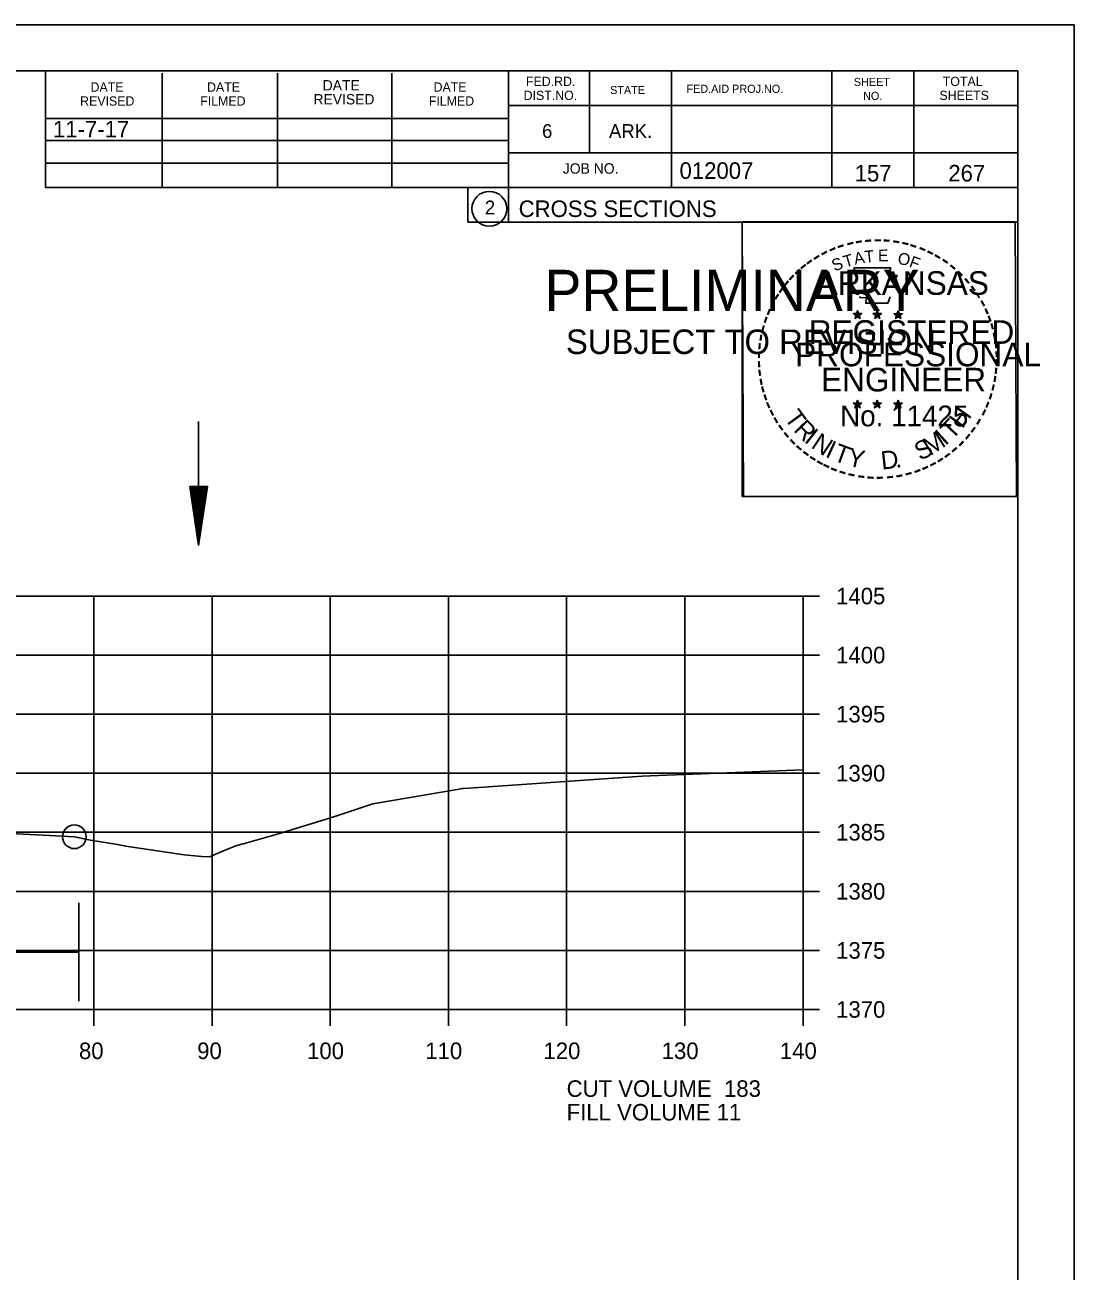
# Model space of a CAD drawing. Extents: x 1374311 to 1383814, y 384102 to 406278.
# Drawn here: x 1381702.8 to 1381791.6, y 386139.1 to 386244.6 of the extents above; entities that cross this region are included whole.
import ezdxf

# ---------------------------------------------------------------- set-up
doc = ezdxf.new("R2010")
doc.units = 0
for name, color, linetype in [('R_Axis', 7, 'Continuous'), ('R_Axis Annot', 7, 'Continuous'), ('R_Border', 7, 'Continuous'), ('R_Border PE', 7, 'Continuous'), ('R_Border Prem', 7, 'Continuous'), ('R_Draft', 7, 'Continuous'), ('R_Exist Surface', 7, 'Continuous'), ('R_Fin Surface', 7, 'Continuous'), ('R_Grid', 7, 'Continuous'), ('R_No Plot', 7, 'Continuous'), ('R_Water', 7, 'Continuous')]:
    doc.layers.add(name, color=color, linetype=linetype)

msp = doc.modelspace()

# ---------------------------------------------------------------- linework, layer by layer
at = {"layer": 'R_Axis'}
for p, q in [((1381768.66, 386161.29), (1381768.66, 386196.29)), ((1381770.06, 386196.29), (1381768.66, 386196.29)), ((1381770.06, 386191.29), (1381768.66, 386191.29)), ((1381770.06, 386186.29), (1381768.66, 386186.29)), ((1381770.06, 386181.29), (1381768.66, 386181.29)), ((1381770.06, 386176.29), (1381768.66, 386176.29)), ((1381770.06, 386171.29), (1381768.66, 386171.29)), ((1381770.06, 386166.29), (1381768.66, 386166.29)), ((1381488.66, 386161.29), (1381768.66, 386161.29)), ((1381708.66, 386159.89), (1381708.66, 386161.29)), ((1381718.66, 386159.89), (1381718.66, 386161.29)), ((1381728.66, 386159.89), (1381728.66, 386161.29)), ((1381738.66, 386159.89), (1381738.66, 386161.29)), ((1381748.66, 386159.89), (1381748.66, 386161.29)), ((1381758.66, 386159.89), (1381758.66, 386161.29)), ((1381768.66, 386159.89), (1381768.66, 386161.29)), ((1381770.06, 386161.29), (1381768.66, 386161.29))]:
    msp.add_line(p, q, dxfattribs=at)
at = {"layer": 'R_Border'}
for p, q in [((1381470.66, 386240.75), (1381786.84, 386240.75)), ((1381704.58, 386230.87), (1381704.58, 386240.75)), ((1381714.44, 386230.87), (1381714.44, 386240.55)), ((1381724.2, 386230.87), (1381724.2, 386240.55)), ((1381733.88, 386230.87), (1381733.88, 386240.55)), ((1381743.74, 386240.75), (1381743.74, 386227.95)), ((1381750.58, 386240.75), (1381750.58, 386233.81)), ((1381757.52, 386240.75), (1381757.52, 386230.87)), ((1381771.1, 386240.75), (1381771.1, 386230.87)), ((1381778.04, 386240.75), (1381778.04, 386230.87)), ((1381786.84, 386035.29), (1381786.84, 386240.75)), ((1381786.84, 386237.81), (1381743.74, 386237.81)), ((1381786.84, 386237.83), (1381786.84, 386237.83)), ((1381704.58, 386236.73), (1381743.74, 386236.73)), ((1381704.58, 386234.87), (1381743.74, 386234.87)), ((1381704.58, 386230.87), (1381704.58, 386232.93)), ((1381704.58, 386232.93), (1381743.74, 386232.93)), ((1381786.84, 386233.81), (1381743.74, 386233.81)), ((1381746.7, 386233.81), (1381786.84, 386233.81)), ((1381786.84, 386230.87), (1381704.58, 386230.87)), ((1381743.74, 386227.95), (1381786.84, 386227.95))]:
    msp.add_line(p, q, dxfattribs=at)
msp.add_circle((1381742.12, 386229.08), 1.47, dxfattribs=at)
at = {"layer": 'R_Border PE'}
for p, q in [((1381772.92, 386220.2), (1381773.27, 386220.09)), ((1381772.92, 386220.2), (1381773.18, 386220.16)), ((1381772.92, 386220.2), (1381773.16, 386220.08)), ((1381773.27, 386220.46), (1381773.23, 386220.2)), ((1381773.27, 386220.09), (1381773.27, 386220.46)), ((1381773.27, 386220.46), (1381773.32, 386220.21)), ((1381773.62, 386220.2), (1381773.27, 386220.09)), ((1381773.62, 386220.2), (1381773.33, 386220.15)), ((1381773.62, 386220.2), (1381773.41, 386220.1)), ((1381774.59, 386220.2), (1381774.94, 386220.09)), ((1381774.59, 386220.2), (1381774.85, 386220.16)), ((1381774.59, 386220.2), (1381774.83, 386220.08)), ((1381774.94, 386220.46), (1381774.9, 386220.2)), ((1381774.94, 386220.09), (1381774.94, 386220.46)), ((1381774.94, 386220.46), (1381774.99, 386220.21)), ((1381775.29, 386220.2), (1381774.94, 386220.09)), ((1381775.29, 386220.2), (1381775, 386220.15)), ((1381775.29, 386220.2), (1381775.08, 386220.1)), ((1381776.36, 386220.19), (1381776.71, 386220.08)), ((1381776.36, 386220.19), (1381776.61, 386220.14)), ((1381776.36, 386220.19), (1381776.59, 386220.07)), ((1381776.71, 386220.44), (1381776.66, 386220.19)), ((1381776.71, 386220.08), (1381776.71, 386220.44)), ((1381776.71, 386220.44), (1381776.75, 386220.19)), ((1381777.05, 386220.19), (1381776.71, 386220.08)), ((1381777.05, 386220.19), (1381776.77, 386220.14)), ((1381777.05, 386220.19), (1381776.85, 386220.09)), ((1381773.06, 386219.79), (1381773.27, 386220.09)), ((1381773.06, 386219.79), (1381773.18, 386220.04)), ((1381773.06, 386219.79), (1381773.27, 386220.01)), ((1381773.48, 386219.79), (1381773.27, 386220.09)), ((1381773.48, 386219.79), (1381773.27, 386220.01)), ((1381773.48, 386219.79), (1381773.35, 386220.08)), ((1381774.73, 386219.79), (1381774.94, 386220.09)), ((1381774.73, 386219.79), (1381774.85, 386220.04)), ((1381774.73, 386219.79), (1381774.94, 386220.01)), ((1381775.15, 386219.79), (1381774.94, 386220.09)), ((1381775.15, 386219.79), (1381774.94, 386220.01)), ((1381775.15, 386219.79), (1381775.02, 386220.08)), ((1381776.49, 386219.78), (1381776.71, 386220.08)), ((1381776.49, 386219.78), (1381776.62, 386220.03)), ((1381776.49, 386219.78), (1381776.7, 386220)), ((1381776.92, 386219.78), (1381776.7, 386220)), ((1381776.92, 386219.78), (1381776.71, 386220.08)), ((1381776.92, 386219.78), (1381776.78, 386220.07)), ((1381773.27, 386212.88), (1381773.23, 386212.63)), ((1381773.27, 386212.52), (1381773.27, 386212.88)), ((1381773.27, 386212.88), (1381773.32, 386212.63)), ((1381774.94, 386212.88), (1381774.9, 386212.63)), ((1381774.94, 386212.52), (1381774.94, 386212.88)), ((1381774.94, 386212.88), (1381774.99, 386212.63)), ((1381776.7, 386212.87), (1381776.66, 386212.62)), ((1381776.7, 386212.51), (1381776.7, 386212.87)), ((1381776.7, 386212.87), (1381776.75, 386212.62)), ((1381772.92, 386212.63), (1381773.27, 386212.52)), ((1381772.92, 386212.63), (1381773.17, 386212.58)), ((1381772.92, 386212.63), (1381773.16, 386212.51)), ((1381773.05, 386212.22), (1381773.27, 386212.52)), ((1381773.05, 386212.22), (1381773.18, 386212.46)), ((1381773.05, 386212.22), (1381773.27, 386212.44)), ((1381773.61, 386212.63), (1381773.27, 386212.52)), ((1381773.48, 386212.22), (1381773.27, 386212.52)), ((1381773.48, 386212.22), (1381773.27, 386212.43)), ((1381773.61, 386212.63), (1381773.33, 386212.58)), ((1381773.48, 386212.22), (1381773.34, 386212.51)), ((1381773.61, 386212.63), (1381773.41, 386212.53)), ((1381774.59, 386212.63), (1381774.94, 386212.52)), ((1381774.59, 386212.63), (1381774.84, 386212.58)), ((1381774.59, 386212.63), (1381774.82, 386212.51)), ((1381774.72, 386212.22), (1381774.94, 386212.52)), ((1381774.72, 386212.22), (1381774.85, 386212.46)), ((1381774.72, 386212.22), (1381774.93, 386212.44)), ((1381775.15, 386212.22), (1381774.93, 386212.43)), ((1381775.28, 386212.63), (1381774.94, 386212.52)), ((1381775.15, 386212.22), (1381774.94, 386212.52)), ((1381775.28, 386212.63), (1381775, 386212.58)), ((1381775.15, 386212.22), (1381775.01, 386212.51)), ((1381775.28, 386212.63), (1381775.08, 386212.53)), ((1381776.35, 386212.62), (1381776.7, 386212.51)), ((1381776.35, 386212.62), (1381776.61, 386212.57)), ((1381776.35, 386212.62), (1381776.59, 386212.5)), ((1381776.49, 386212.21), (1381776.7, 386212.51)), ((1381776.49, 386212.21), (1381776.61, 386212.45)), ((1381776.49, 386212.21), (1381776.7, 386212.43)), ((1381777.05, 386212.62), (1381776.7, 386212.51)), ((1381776.92, 386212.21), (1381776.7, 386212.51)), ((1381776.92, 386212.21), (1381776.7, 386212.42)), ((1381777.05, 386212.62), (1381776.76, 386212.57)), ((1381776.92, 386212.21), (1381776.78, 386212.5)), ((1381777.05, 386212.62), (1381776.85, 386212.52))]:
    msp.add_line(p, q, dxfattribs=at)
for points in [[(1381772.96, 386224.08), (1381773.23, 386223.25)], [(1381776.47, 386223.16), (1381776.62, 386223.44), (1381775.93, 386223.42), (1381776.08, 386224.08), (1381772.96, 386224.08)], [(1381773.46, 386221.66), (1381773.46, 386221.57), (1381774.02, 386221.55), (1381773.96, 386221.08), (1381775.83, 386221.08), (1381776.04, 386221.61)], [(1381773.27, 386220.46), (1381773.48, 386219.79), (1381772.92, 386220.2), (1381773.62, 386220.2), (1381773.06, 386219.79), (1381773.27, 386220.46)], [(1381774.94, 386220.46), (1381775.15, 386219.79), (1381774.59, 386220.2), (1381775.29, 386220.2), (1381774.73, 386219.79), (1381774.94, 386220.46)], [(1381776.71, 386220.44), (1381776.92, 386219.78), (1381776.36, 386220.19), (1381777.05, 386220.19), (1381776.49, 386219.78), (1381776.71, 386220.44)], [(1381773.27, 386212.88), (1381773.48, 386212.22), (1381772.92, 386212.63), (1381773.61, 386212.63), (1381773.05, 386212.22), (1381773.27, 386212.88)], [(1381774.94, 386212.88), (1381775.15, 386212.22), (1381774.59, 386212.63), (1381775.28, 386212.63), (1381774.72, 386212.22), (1381774.94, 386212.88)], [(1381776.7, 386212.87), (1381776.92, 386212.21), (1381776.35, 386212.62), (1381777.05, 386212.62), (1381776.49, 386212.21), (1381776.7, 386212.87)]]:
    msp.add_lwpolyline(points, dxfattribs=at)
for centre, radius in [((1381773.27, 386220.09), 0.172), ((1381773.27, 386220.09), 0.145), ((1381773.27, 386220.09), 0.116), ((1381773.27, 386220.09), 0.0991), ((1381773.27, 386220.09), 0.0747), ((1381774.94, 386220.09), 0.172), ((1381774.94, 386220.09), 0.145), ((1381774.94, 386220.09), 0.116), ((1381774.94, 386220.09), 0.0991), ((1381774.94, 386220.09), 0.0747), ((1381776.7, 386220.08), 0.172), ((1381776.7, 386220.08), 0.145), ((1381776.7, 386220.08), 0.116), ((1381776.7, 386220.08), 0.0991), ((1381776.7, 386220.08), 0.0747), ((1381773.27, 386220.09), 0.0495), ((1381773.27, 386220.09), 0.0296), ((1381774.94, 386220.09), 0.0495), ((1381774.94, 386220.09), 0.0296), ((1381776.7, 386220.08), 0.0495), ((1381776.7, 386220.08), 0.0296), ((1381773.27, 386212.52), 0.172), ((1381773.27, 386212.52), 0.145), ((1381773.27, 386212.52), 0.116), ((1381773.27, 386212.52), 0.0991), ((1381773.27, 386212.52), 0.0747), ((1381773.27, 386212.52), 0.0495), ((1381773.27, 386212.52), 0.0296), ((1381774.94, 386212.52), 0.172), ((1381774.94, 386212.52), 0.145), ((1381774.94, 386212.52), 0.116), ((1381774.94, 386212.52), 0.0991), ((1381774.94, 386212.52), 0.0747), ((1381774.94, 386212.52), 0.0495), ((1381774.94, 386212.52), 0.0296), ((1381776.7, 386212.51), 0.172), ((1381776.7, 386212.51), 0.145), ((1381776.7, 386212.51), 0.116), ((1381776.7, 386212.51), 0.0991), ((1381776.7, 386212.51), 0.0747), ((1381776.7, 386212.51), 0.0495), ((1381776.7, 386212.51), 0.0296)]:
    msp.add_circle(centre, radius, dxfattribs=at)
at = {"layer": 'R_Draft'}
for p, q in [((1381716.77, 386205.57), (1381717.52, 386200.57)), ((1381718.27, 386205.57), (1381716.77, 386205.57)), ((1381716.9, 386205.57), (1381717.52, 386201.41)), ((1381717.02, 386205.57), (1381717.52, 386202.27)), ((1381717.15, 386205.57), (1381717.52, 386203.1)), ((1381717.28, 386205.57), (1381717.52, 386203.95)), ((1381717.4, 386205.57), (1381717.52, 386204.78)), ((1381718.27, 386205.57), (1381717.52, 386200.57)), ((1381717.76, 386205.57), (1381717.52, 386203.95)), ((1381718.02, 386205.57), (1381717.52, 386202.27)), ((1381718.15, 386205.57), (1381717.52, 386201.41)), ((1381717.89, 386205.57), (1381717.52, 386203.1)), ((1381717.64, 386205.57), (1381717.52, 386204.78))]:
    msp.add_line(p, q, dxfattribs=at)
at = {"layer": 'R_Exist Surface'}
msp.add_lwpolyline([(1381697.12, 386176.41), (1381704.36, 386176.04), (1381707.01, 386175.91), (1381708.37, 386175.63), (1381710.65, 386175.25), (1381711.36, 386175.11), (1381711.93, 386175.04), (1381716.3, 386174.38), (1381717.8, 386174.24), (1381718.47, 386174.22), (1381718.89, 386174.4), (1381719.97, 386174.87), (1381720.68, 386175.13), (1381721.59, 386175.41), (1381724.36, 386176.18), (1381728.96, 386177.6), (1381732.27, 386178.71), (1381739.58, 386179.95), (1381739.79, 386179.99), (1381739.87, 386179.99), (1381739.95, 386180), (1381742.87, 386180.2), (1381755.06, 386181.05), (1381755.74, 386181.08), (1381768.66, 386181.57)], dxfattribs=at)
at = {"layer": 'R_Grid'}
for p, q in [((1381488.66, 386196.29), (1381768.66, 386196.29)), ((1381708.66, 386161.29), (1381708.66, 386196.29)), ((1381718.66, 386161.29), (1381718.66, 386196.29)), ((1381728.66, 386161.29), (1381728.66, 386196.29)), ((1381738.66, 386161.29), (1381738.66, 386196.29)), ((1381748.66, 386161.29), (1381748.66, 386196.29)), ((1381758.66, 386161.29), (1381758.66, 386196.29)), ((1381768.66, 386161.29), (1381768.66, 386196.29)), ((1381488.66, 386191.29), (1381768.66, 386191.29)), ((1381488.66, 386186.29), (1381768.66, 386186.29)), ((1381488.66, 386181.29), (1381768.66, 386181.29)), ((1381488.66, 386176.29), (1381768.66, 386176.29)), ((1381488.66, 386171.29), (1381768.66, 386171.29)), ((1381488.66, 386166.29), (1381768.66, 386166.29)), ((1381488.66, 386161.29), (1381768.66, 386161.29))]:
    msp.add_line(p, q, dxfattribs=at)
at = {"layer": 'R_No Plot'}
for p, q in [((1381458.26, 386244.64), (1381791.59, 386244.64)), ((1381762.87, 386205.49), (1381762.87, 386205.49))]:
    msp.add_line(p, q, dxfattribs=at)
for points in [[(1381458.25, 386244.64), (1381791.59, 386244.64), (1381791.59, 386031.3), (1381458.25, 386031.3)], [(1381704.58, 386240.75), (1381704.58, 386230.87), (1381740.31, 386230.87), (1381740.31, 386227.95), (1381763.51, 386227.95), (1381763.51, 386204.73), (1381786.84, 386204.73), (1381786.84, 386035.29), (1381470.66, 386035.29), (1381470.66, 386240.75)], [(1381763.51, 386227.98), (1381786.61, 386227.98), (1381786.72, 386204.73), (1381763.62, 386204.73)]]:
    msp.add_lwpolyline(points, close=True, dxfattribs=at)
msp.add_circle((1381707.01, 386175.91), 1, dxfattribs=at)
at = {"layer": 'R_Water'}
for p, q in [((1381717.52, 386211.08), (1381717.52, 386200.57)), ((1381707.4, 386161.98), (1381707.4, 386170.31)), ((1381624.71, 386166.15), (1381707.4, 386166.15))]:
    msp.add_line(p, q, dxfattribs=at)

# ---------------------------------------------------------------- texts
at = {"layer": 'R_Axis Annot'}
for s, p in [('1405', (1381771.46, 386195.59)), ('1400', (1381771.46, 386190.59)), ('1395', (1381771.46, 386185.59)), ('1390', (1381771.46, 386180.59)), ('1385', (1381771.46, 386175.59)), ('1380', (1381771.46, 386170.59)), ('1375', (1381771.46, 386165.59)), ('1370', (1381771.46, 386160.59)), ('80', (1381707.4, 386157.09)), ('90', (1381717.4, 386157.09)), ('100', (1381726.7, 386157.09)), ('110', (1381736.7, 386157.09)), ('120', (1381746.7, 386157.09)), ('130', (1381756.7, 386157.09)), ('140', (1381766.7, 386157.09)), ('CUT VOLUME  183', (1381748.66, 386153.89)), ('FILL VOLUME 11', (1381748.66, 386151.89))]:
    msp.add_text(s, height=1.4, dxfattribs=at).set_placement(p)
at = {"layer": 'R_Border'}
for s, height, p in [('FED.RD.', 0.782, (1381745.22, 386239.47)), ('TOTAL', 0.782, (1381780.48, 386239.47)), ('DATE', 0.782, (1381708.38, 386238.99)), ('DATE', 0.782, (1381718.24, 386238.99)), ('DATE', 0.879, (1381728.02, 386239.09)), ('DATE', 0.782, (1381737.4, 386238.99)), ('STATE', 0.684, (1381752.34, 386238.79)), ('FED.AID PROJ.NO.', 0.684, (1381758.8, 386238.89)), ('SHEET', 0.684, (1381772.96, 386239.47)), ('REVISED', 0.782, (1381707.5, 386237.81)), ('FILMED', 0.782, (1381717.66, 386237.81)), ('REVISED', 0.879, (1381727.24, 386237.91)), ('FILMED', 0.782, (1381737, 386237.81)), ('DIST.NO.', 0.782, (1381745.02, 386238.29)), ('NO.', 0.684, (1381773.74, 386238.29)), ('SHEETS', 0.782, (1381780.2, 386238.29)), ('6', 1.17, (1381746.58, 386235.07)), ('ARK.', 1.172, (1381752.24, 386235.07)), ('JOB NO.', 0.879, (1381748.34, 386232.05)), ('012007', 1.4, (1381758.21, 386231.61)), ('2', 1.17, (1381741.74, 386228.6)), ('CROSS SECTIONS', 1.4, (1381744.6, 386228.38))]:
    msp.add_text(s, height=height, rotation=360, dxfattribs=at).set_placement(p)
at = {"layer": 'R_Border PE'}
for s, height, rotation, p in [('-', 1.6, 5.8968, (1381773.87, 386225.72)), ('-', 1.6, 0.1862, (1381774.64, 386225.79)), ('-', 1.6, 357.743, (1381775.36, 386225.78)), ('-', 1.6, 28.7918, (1381770.44, 386224.62)), ('-', 1.6, 24.3072, (1381771.08, 386224.94)), ('-', 1.6, 19.1761, (1381771.71, 386225.21)), ('-', 1.6, 13.6301, (1381772.46, 386225.45)), ('-', 1.6, 10.2193, (1381773.14, 386225.61)), ('T', 1, 6.0228, (1381773.91, 386224.51)), ('E', 1, 0.8323, (1381775.01, 386224.62)), ('-', 1.6, 352.1617, (1381776.11, 386225.72)), ('-', 1.6, 347.2049, (1381776.83, 386225.61)), ('-', 1.6, 342.3362, (1381777.46, 386225.45)), ('-', 1.6, 337.8551, (1381778.2, 386225.23)), ('-', 1.6, 334.1211, (1381778.83, 386224.96)), ('-', 1.6, 38.9507, (1381768.79, 386223.48)), ('-', 1.6, 36.2317, (1381769.27, 386223.86)), ('-', 1.6, 34.0636, (1381769.85, 386224.25)), ('S', 1, 21.594, (1381771.32, 386223.76)), ('T', 1, 16.4036, (1381772.23, 386224.09)), ('A', 1, 11.2132, (1381773.06, 386224.34)), ('O', 1, 350.4515, (1381776.62, 386224.41)), ('F', 1, 340.0707, (1381777.57, 386224.18)), ('-', 1.6, 329.6409, (1381779.41, 386224.68)), ('-', 1.6, 325.8627, (1381780.05, 386224.32)), ('-', 1.6, 320.5297, (1381780.66, 386223.89)), ('-', 1.6, 48.423, (1381767.91, 386222.58)), ('-', 1.6, 42.9622, (1381768.36, 386223.06)), ('ARKANSAS', 2, 360, (1381769.82, 386221.79)), ('-', 1.6, 315.5786, (1381781.26, 386223.4)), ('-', 1.6, 54.2325, (1381767.1, 386221.53)), ('-', 1.6, 50.6142, (1381767.51, 386222.1)), ('-', 1.6, 309.8797, (1381781.83, 386222.85)), ('-', 1.6, 306.6522, (1381782.35, 386222.25)), ('-', 1.6, 62.8713, (1381766.46, 386220.39)), ('-', 1.6, 58.0706, (1381766.77, 386221)), ('-', 1.4, 303.6753, (1381782.84, 386221.68)), ('-', 1.6, 299.6684, (1381783.16, 386221.07)), ('-', 1.6, 67.7743, (1381766.2, 386219.78)), ('-', 1.6, 294.6628, (1381783.48, 386220.46)), ('-', 1.6, 75.461, (1381765.78, 386218.43)), ('-', 1.6, 72.3945, (1381765.98, 386219.15)), ('REGISTERED', 2, 360, (1381769.14, 386217.64)), ('DWB', 0.01, 360, (1381773.26, 386220.09)), ('DWB', 0.01, 360, (1381774.93, 386220.09)), ('DWB', 0.01, 360, (1381776.69, 386220.07)), ('-', 1.6, 290.5728, (1381783.74, 386219.89)), ('-', 1.6, 285.1233, (1381783.97, 386219.31)), ('-', 1.6, 81.2013, (1381765.65, 386217.72)), ('-', 1.6, 280.5493, (1381784.17, 386218.56)), ('-', 1.6, 85.1863, (1381765.57, 386217.03)), ('PROFESSIONAL', 2, 360, (1381767.99, 386215.74)), ('-', 1.6, 276.5962, (1381784.33, 386217.8)), ('-', 1.6, 274.3301, (1381784.39, 386217.07)), ('-', 1.6, 94.1959, (1381765.58, 386215.6)), ('-', 1.6, 89.0622, (1381765.55, 386216.33)), ('-', 1.6, 269.9407, (1381784.43, 386216.44)), ('-', 1.6, 98.9479, (1381765.66, 386214.94)), ('ENGINEER', 2, 360, (1381770.18, 386213.61)), ('-', 1.6, 260.9953, (1381784.34, 386215.12)), ('-', 1.6, 263.5172, (1381784.41, 386215.78)), ('-', 1.6, 101.7149, (1381765.79, 386214.2)), ('-', 1.6, 105.4578, (1381765.95, 386213.61)), ('-', 1.6, 255.7626, (1381784.23, 386214.44)), ('-', 1.6, 109.0874, (1381766.17, 386212.98)), ('-', 1.6, 247.8887, (1381783.82, 386213.05)), ('-', 1.6, 252.8681, (1381784.05, 386213.72)), ('-', 1.6, 114.0643, (1381766.42, 386212.38)), ('-', 1.6, 115.7289, (1381766.73, 386211.76)), ('T', 1.54, 306.0406, (1381767.03, 386211.36)), ('No. 11425', 1.757, 360, (1381771.8, 386210.66)), ('DWB', 0.01, 360, (1381773.25, 386212.51)), ('DWB', 0.01, 360, (1381774.92, 386212.51)), ('DWB', 0.01, 360, (1381776.69, 386212.5)), ('H', 1.54, 54.6088, (1381782.15, 386210.39)), ('-', 1.6, 244.6197, (1381783.56, 386212.42)), ('-', 1.6, 120.4471, (1381767.08, 386211.18)), ('-', 1.6, 125.8934, (1381767.49, 386210.62)), ('R', 1.54, 314.005, (1381767.79, 386210.31)), ('T', 1.54, 46.6444, (1381781.26, 386209.45)), ('-', 1.6, 239.0712, (1381783.17, 386211.67)), ('-', 1.6, 130.7181, (1381767.95, 386210.06)), ('I', 1.54, 321.9694, (1381768.69, 386209.38)), ('N', 1.54, 326.5002, (1381769.26, 386208.9)), ('M', 1.54, 32.6563, (1381779.41, 386208.12)), ('I', 1.54, 42.1136, (1381780.7, 386208.97)), ('-', 1.6, 231.2538, (1381782.34, 386210.45)), ('-', 1.6, 233.8452, (1381782.77, 386211.02)), ('-', 1.6, 134.2238, (1381768.47, 386209.52)), ('-', 1.6, 138.9338, (1381768.99, 386209.06)), ('-', 1.6, 144.6463, (1381769.55, 386208.65)), ('I', 1.54, 335.3603, (1381770.47, 386208.12)), ('T', 1.54, 339.8912, (1381771.13, 386207.79)), ('Y', 1.54, 347.8556, (1381772.34, 386207.35)), ('D', 1.54, 6.3969, (1381775.33, 386206.99)), ('S', 1.54, 26.9312, (1381778.57, 386207.72)), ('-', 1.6, 221.0851, (1381781.33, 386209.38)), ('-', 1.6, 225.7653, (1381781.86, 386209.89)), ('-', 1.6, 148.0898, (1381770.11, 386208.28)), ('-', 1.6, 151.5704, (1381770.69, 386207.95)), ('-', 1.6, 154.6002, (1381771.21, 386207.71)), ('-', 1.6, 207.3568, (1381779.69, 386208.17)), ('-', 1.6, 212.2491, (1381780.25, 386208.52)), ('-', 1.6, 215.7363, (1381780.79, 386208.91)), ('-', 1.6, 158.5612, (1381771.83, 386207.45)), ('-', 1.6, 162.7983, (1381772.52, 386207.24)), ('-', 1.6, 167.5555, (1381773.24, 386207.08)), ('-', 1.6, 173.1155, (1381774.01, 386206.97)), ('-', 1.6, 185.8167, (1381776.31, 386207.01)), ('-', 1.6, 191.2858, (1381777.04, 386207.14)), ('.', 1.54, 13.7642, (1381776.52, 386207.11)), ('-', 1.6, 195.4743, (1381777.77, 386207.34)), ('-', 1.6, 200.7184, (1381778.45, 386207.58)), ('-', 1.6, 204.2516, (1381779.07, 386207.85)), ('-', 1.6, 176.5183, (1381774.76, 386206.91)), ('-', 1.6, 181.5918, (1381775.5, 386206.93))]:
    msp.add_text(s, height=height, rotation=rotation, dxfattribs=at).set_placement(p)
at = {"layer": 'R_Border Prem'}
for s, height, p in [('PRELIMINARY', 3.5, (1381746.79, 386220.41)), ('DWB', 0.01, (1381747.53, 386222.26)), ('SUBJECT TO REVISION', 2.0751, (1381748.6, 386216.78))]:
    msp.add_text(s, height=height, rotation=360, dxfattribs=at).set_placement(p)
at = {"layer": 'R_Fin Surface'}
msp.add_text('11-7-17', height=1.4, dxfattribs=at).set_placement((1381705.2, 386235.12))
at = {"layer": 'R_Water'}
for s, p in [('267', (1381780.95, 386231.39)), ('157', (1381773.03, 386231.39))]:
    msp.add_text(s, height=1.4, rotation=360, dxfattribs=at).set_placement(p)

doc.saveas('drawing.dxf')
